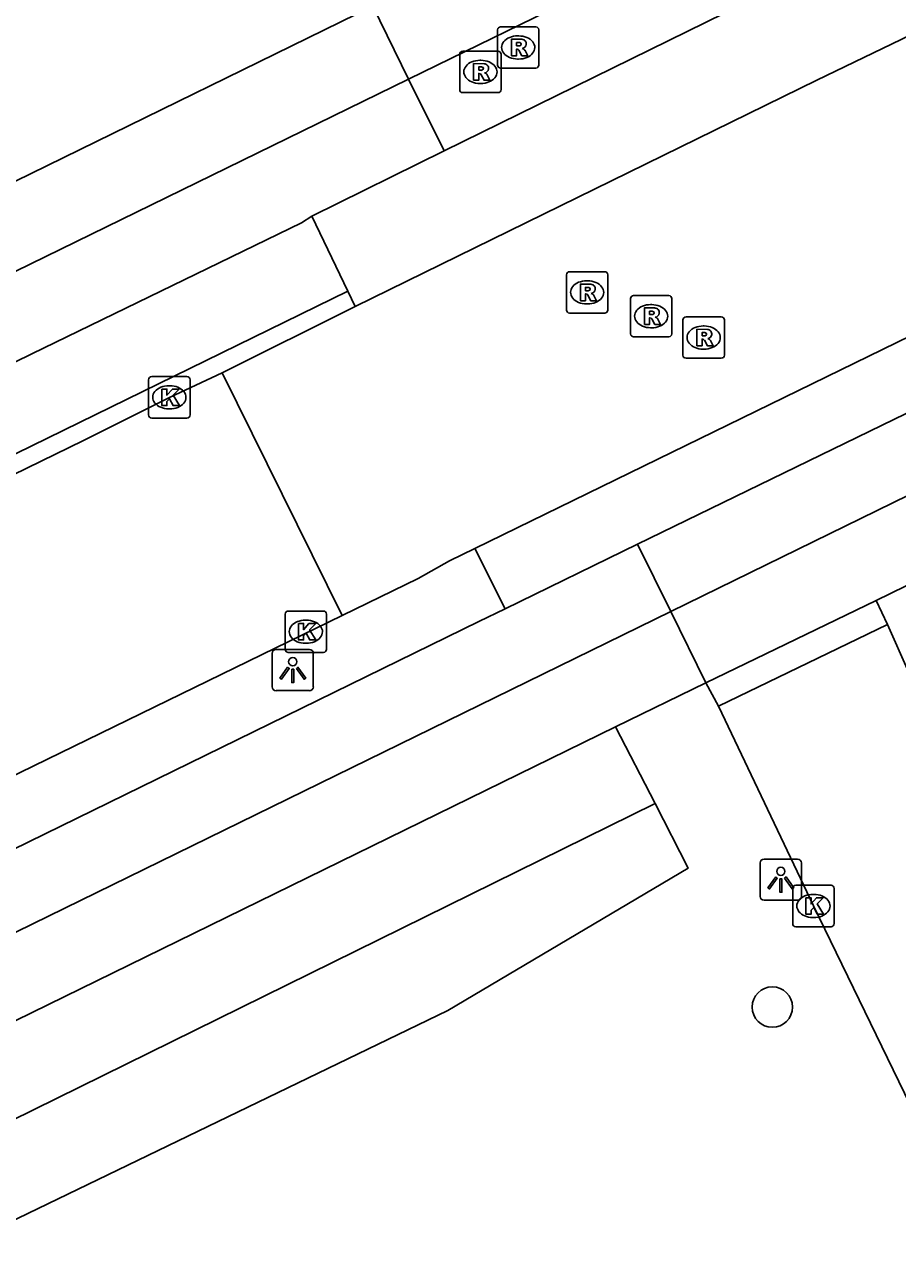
# Model space of a CAD drawing. Extents: x 160457 to 162082, y 388340 to 389736.
# Drawn here: x 160678.83 to 160699.93, y 388776.67 to 388806.27 of the extents above; entities that cross this region are included whole.
import ezdxf

# ---------------------------------------------------------------- set-up
doc = ezdxf.new("R2010")
doc.units = 0
for name, color, linetype in [('IMGEO_Berm_groen', 7, 'Continuous'), ('IMGEO_Boom', 7, 'Continuous'), ('IMGEO_Fietspad_gesloten', 7, 'Continuous'), ('IMGEO_Fietspad_open', 7, 'Continuous'), ('IMGEO_Kolk', 7, 'Continuous'), ('IMGEO_Lichtpunt', 7, 'Continuous'), ('IMGEO_Rijbaan_lokaal_gesloten', 7, 'Continuous'), ('IMGEO_Rijbaan_lokaal_open', 7, 'Continuous'), ('IMGEO_Rioolput', 7, 'Continuous'), ('IMGEO_Verkeerseiland_open', 7, 'Continuous'), ('IMGEO_Voetpad_open', 7, 'Continuous'), ('IMGEO_Waterloop', 7, 'Continuous')]:
    doc.layers.add(name, color=color, linetype=linetype)

msp = doc.modelspace()

# ---------------------------------------------------------------- linework, layer by layer
at = {"layer": 'IMGEO_Berm_groen'}
msp.add_lwpolyline([(160693.116, 388789.299), (160694.069, 388787.448)], dxfattribs=at)
at = {"layer": 'IMGEO_Boom'}
msp.add_circle((160696.904, 388782.532), 0.489, dxfattribs=at)
at = {"layer": 'IMGEO_Fietspad_gesloten'}
for points in [[(160688.114, 388804.953), (160696.889, 388809.242), (160739.38, 388830.051), (160752.018, 388836.29), (160804.151, 388861.828), (160812.524, 388865.895)], [(160688.97, 388803.215), (160707.492, 388812.318), (160716.69, 388816.833)], [(160688.114, 388804.953), (160678.244, 388800.129), (160575.791, 388750), (160573.124, 388748.695)], [(160688.97, 388803.215), (160688.114, 388804.953)], [(160685.77, 388801.642), (160688.97, 388803.215)], [(160594.91, 388757.093), (160679.009, 388798.311), (160685.524, 388801.475), (160685.77, 388801.642)], [(160693.649, 388793.713), (160690.443, 388792.152)], [(160694.449, 388792.087), (160693.649, 388793.713)], [(160582.083, 388737.101), (160608.442, 388750), (160694.449, 388792.087)], [(160690.443, 388792.152), (160689.808, 388791.843), (160612.844, 388754.182)]]:
    msp.add_lwpolyline(points, dxfattribs=at)
at = {"layer": 'IMGEO_Fietspad_open'}
for points in [[(160694.449, 388792.087), (160749.247, 388818.903), (160815.775, 388851.461)], [(160701.311, 388797.443), (160693.649, 388793.713)]]:
    msp.add_lwpolyline(points, dxfattribs=at)
at = {"layer": 'IMGEO_Kolk'}
for p, q in [((160681.829, 388796.837), (160681.829, 388797.689)), ((160681.904, 388797.763), (160682.756, 388797.763)), ((160682.317, 388797.543), (160682.342, 388797.543)), ((160682.83, 388797.689), (160682.83, 388796.837)), ((160682.34, 388796.983), (160682.315, 388796.983)), ((160682.756, 388796.763), (160681.904, 388796.763)), ((160685.129, 388791.174), (160685.129, 388792.026)), ((160685.204, 388792.1), (160686.056, 388792.1)), ((160686.13, 388792.026), (160686.13, 388791.174)), ((160685.617, 388791.88), (160685.642, 388791.88)), ((160685.64, 388791.32), (160685.615, 388791.32)), ((160686.056, 388791.1), (160685.204, 388791.1)), ((160697.396, 388784.548), (160697.396, 388785.4)), ((160697.471, 388785.474), (160698.323, 388785.474)), ((160698.397, 388785.4), (160698.397, 388784.548)), ((160697.884, 388785.254), (160697.909, 388785.254)), ((160697.907, 388784.694), (160697.882, 388784.694)), ((160698.323, 388784.474), (160697.471, 388784.474))]:
    msp.add_line(p, q, dxfattribs=at)
for points in [[(160681.829, 388796.837), (160681.829, 388797.689)], [(160681.904, 388797.763), (160682.756, 388797.763)], [(160682.83, 388797.689), (160682.83, 388796.837)], [(160682.15, 388797.463), (160682.273, 388797.463), (160682.273, 388797.312), (160682.403, 388797.463), (160682.567, 388797.463), (160682.421, 388797.312), (160682.574, 388797.063), (160682.422, 388797.063), (160682.337, 388797.227), (160682.273, 388797.16), (160682.273, 388797.063), (160682.15, 388797.063), (160682.15, 388797.463)], [(160682.756, 388796.763), (160681.904, 388796.763)], [(160685.129, 388791.174), (160685.129, 388792.026)], [(160685.204, 388792.1), (160686.056, 388792.1)], [(160686.13, 388792.026), (160686.13, 388791.174)], [(160685.45, 388791.8), (160685.573, 388791.8), (160685.573, 388791.649), (160685.703, 388791.8), (160685.867, 388791.8), (160685.721, 388791.649), (160685.874, 388791.4), (160685.722, 388791.4), (160685.637, 388791.564), (160685.573, 388791.497), (160685.573, 388791.4), (160685.45, 388791.4), (160685.45, 388791.8)], [(160686.056, 388791.1), (160685.204, 388791.1)], [(160697.396, 388784.548), (160697.396, 388785.4)], [(160697.471, 388785.474), (160698.323, 388785.474)], [(160698.397, 388785.4), (160698.397, 388784.548)], [(160697.717, 388785.174), (160697.84, 388785.174), (160697.84, 388785.023), (160697.97, 388785.174), (160698.134, 388785.174), (160697.988, 388785.023), (160698.141, 388784.774), (160697.989, 388784.774), (160697.904, 388784.938), (160697.84, 388784.871), (160697.84, 388784.774), (160697.717, 388784.774), (160697.717, 388785.174)], [(160698.323, 388784.474), (160697.471, 388784.474)]]:
    msp.add_lwpolyline(points, dxfattribs=at)
for centre, start, end in [((160681.906, 388797.687), 91.552, 178.448), ((160681.906, 388797.687), 91.552, 178.448), ((160682.754, 388797.687), 1.552, 88.448), ((160682.754, 388797.687), 1.552, 88.448), ((160681.906, 388796.839), 181.552, 268.448), ((160681.906, 388796.839), 181.552, 268.448), ((160682.754, 388796.839), 271.552, 358.448), ((160682.754, 388796.839), 271.552, 358.448), ((160685.206, 388792.024), 91.552, 178.448), ((160685.206, 388792.024), 91.552, 178.448), ((160686.054, 388792.024), 1.552, 88.448), ((160686.054, 388792.024), 1.552, 88.448), ((160685.206, 388791.176), 181.552, 268.448), ((160685.206, 388791.176), 181.552, 268.448), ((160686.054, 388791.176), 271.552, 358.448), ((160686.054, 388791.176), 271.552, 358.448), ((160697.473, 388785.398), 91.552, 178.448), ((160697.473, 388785.398), 91.552, 178.448), ((160698.321, 388785.398), 1.552, 88.448), ((160698.321, 388785.398), 1.552, 88.448), ((160697.473, 388784.55), 181.552, 268.448), ((160697.473, 388784.55), 181.552, 268.448), ((160698.321, 388784.55), 271.552, 358.448), ((160698.321, 388784.55), 271.552, 358.448)]:
    msp.add_arc(centre, 0.0765, start, end, dxfattribs=at)
for centre, major_axis, ratio, start_param, end_param in [((160682.316, 388797.263), (-0.387, 0.002), 0.722429, 4.712389, 7.853982), ((160682.341, 388797.263), (-0.39, 0.002), 0.717154, 1.570796, 4.712389), ((160685.616, 388791.6), (-0.387, 0.002), 0.722429, 4.712389, 7.853982), ((160685.641, 388791.6), (-0.39, 0.002), 0.717154, 1.570796, 4.712389), ((160697.883, 388784.974), (-0.387, 0.002), 0.722429, 4.712389, 7.853982), ((160697.908, 388784.974), (-0.39, 0.002), 0.717154, 1.570796, 4.712389)]:
    msp.add_ellipse(centre, major_axis=major_axis, ratio=ratio, start_param=start_param, end_param=end_param, dxfattribs=at)
at = {"layer": 'IMGEO_Lichtpunt'}
for p, q in [((160684.814, 388791.077), (160684.814, 388790.27)), ((160684.814, 388791.077), (160684.814, 388790.27)), ((160685.716, 388791.172), (160684.908, 388791.172)), ((160685.716, 388791.172), (160684.908, 388791.172)), ((160685.81, 388790.27), (160685.81, 388791.077)), ((160685.81, 388790.27), (160685.81, 388791.077)), ((160684.908, 388790.176), (160685.716, 388790.176)), ((160684.908, 388790.176), (160685.716, 388790.176)), ((160696.611, 388786.013), (160696.611, 388785.206)), ((160696.611, 388786.013), (160696.611, 388785.206)), ((160697.513, 388786.108), (160696.705, 388786.108)), ((160697.513, 388786.108), (160696.705, 388786.108)), ((160697.607, 388785.206), (160697.607, 388786.013)), ((160697.607, 388785.206), (160697.607, 388786.013)), ((160696.705, 388785.112), (160697.513, 388785.112)), ((160696.705, 388785.112), (160697.513, 388785.112))]:
    msp.add_line(p, q, dxfattribs=at)
for points in [[(160685.188, 388790.741), (160685.227, 388790.713), (160685.039, 388790.451), (160685.001, 388790.478), (160685.188, 388790.741)], [(160685.4, 388790.713), (160685.438, 388790.74), (160685.625, 388790.478), (160685.586, 388790.45), (160685.4, 388790.713)], [(160685.29, 388790.693), (160685.337, 388790.693), (160685.337, 388790.371), (160685.29, 388790.371), (160685.29, 388790.693)], [(160696.985, 388785.677), (160697.024, 388785.649), (160696.836, 388785.387), (160696.798, 388785.414), (160696.985, 388785.677)], [(160697.197, 388785.649), (160697.235, 388785.676), (160697.422, 388785.414), (160697.383, 388785.386), (160697.197, 388785.649)], [(160697.087, 388785.629), (160697.134, 388785.629), (160697.134, 388785.307), (160697.087, 388785.307), (160697.087, 388785.629)]]:
    msp.add_lwpolyline(points, dxfattribs=at)
for centre in [(160685.313, 388790.875), (160697.11, 388785.811)]:
    msp.add_circle(centre, 0.0994, dxfattribs=at)
for centre, start, end in [((160684.908, 388791.077), 90, 180), ((160684.908, 388791.077), 90, 180), ((160685.716, 388791.077), 0, 90), ((160685.716, 388791.077), 0, 90), ((160684.908, 388790.27), 180, 270), ((160684.908, 388790.27), 180, 270), ((160685.716, 388790.27), 270, 0), ((160685.716, 388790.27), 270, 360), ((160696.705, 388786.013), 90, 180), ((160696.705, 388786.013), 90, 180), ((160697.513, 388786.013), 0, 90), ((160697.513, 388786.013), 0, 90), ((160696.705, 388785.206), 180, 270), ((160696.705, 388785.206), 180, 270), ((160697.513, 388785.206), 270, 0), ((160697.513, 388785.206), 270, 360)]:
    msp.add_arc(centre, 0.0946, start, end, dxfattribs=at)
at = {"layer": 'IMGEO_Rijbaan_lokaal_gesloten'}
for points in [[(160686.823, 388799.459), (160697.98, 388804.929), (160700.703, 388806.24)], [(160683.606, 388797.854), (160686.823, 388799.459)], [(160700.593, 388798.916), (160689.717, 388793.611)], [(160683.606, 388797.854), (160682.331, 388797.262), (160680.251, 388796.218), (160669.623, 388791.033), (160652.582, 388782.706), (160632.512, 388772.925), (160612.637, 388763.178), (160595.949, 388755.013)], [(160686.503, 388791.99), (160683.606, 388797.854)], [(160689.717, 388793.611), (160689.101, 388793.311), (160688.347, 388792.888), (160686.503, 388791.99)], [(160612.142, 388755.528), (160612.392, 388755.695), (160617.23, 388758.134), (160635.794, 388767.212), (160656.002, 388777.102), (160673.524, 388785.672), (160686.503, 388791.99)], [(160700.706, 388789.491), (160699.687, 388791.776)], [(160761.961, 388654.06), (160761.131, 388655.754), (160751.828, 388674.672), (160744.813, 388689.005), (160736.467, 388706.121), (160728.92, 388721.478), (160721.425, 388736.799), (160714.944, 388750), (160712.441, 388755.098), (160704.23, 388771.946), (160697.898, 388784.974), (160695.603, 388789.801)]]:
    msp.add_lwpolyline(points, dxfattribs=at)
at = {"layer": 'IMGEO_Rijbaan_lokaal_open'}
for points in [[(160595.77, 388755.371), (160686.645, 388799.828)], [(160686.645, 388799.828), (160686.823, 388799.459)], [(160695.296, 388790.366), (160699.413, 388792.355)], [(160699.413, 388792.355), (160699.687, 388791.776)], [(160699.687, 388791.776), (160695.603, 388789.801)], [(160695.603, 388789.801), (160695.296, 388790.366)]]:
    msp.add_lwpolyline(points, dxfattribs=at)
at = {"layer": 'IMGEO_Rioolput'}
for p, q in [((160690.261, 388805.289), (160690.261, 388806.141)), ((160690.336, 388806.215), (160691.188, 388806.215)), ((160691.262, 388806.141), (160691.262, 388805.289)), ((160690.749, 388805.995), (160690.774, 388805.995)), ((160689.348, 388804.699), (160689.348, 388805.551)), ((160689.423, 388805.625), (160690.275, 388805.625)), ((160690.349, 388805.551), (160690.349, 388804.699)), ((160689.836, 388805.405), (160689.861, 388805.405)), ((160691.188, 388805.215), (160690.336, 388805.215)), ((160690.772, 388805.435), (160690.747, 388805.435)), ((160690.275, 388804.625), (160689.423, 388804.625)), ((160689.859, 388804.845), (160689.834, 388804.845)), ((160691.927, 388799.372), (160691.927, 388800.224)), ((160692.002, 388800.298), (160692.854, 388800.298)), ((160692.928, 388800.224), (160692.928, 388799.372)), ((160692.415, 388800.078), (160692.44, 388800.078)), ((160693.475, 388798.797), (160693.475, 388799.649)), ((160693.55, 388799.723), (160694.402, 388799.723)), ((160694.476, 388799.649), (160694.476, 388798.797)), ((160692.854, 388799.298), (160692.002, 388799.298)), ((160692.438, 388799.518), (160692.413, 388799.518)), ((160693.963, 388799.503), (160693.988, 388799.503)), ((160694.744, 388798.281), (160694.744, 388799.133)), ((160694.819, 388799.207), (160695.671, 388799.207)), ((160695.745, 388799.133), (160695.745, 388798.281)), ((160694.402, 388798.723), (160693.55, 388798.723)), ((160693.986, 388798.943), (160693.961, 388798.943)), ((160695.232, 388798.987), (160695.257, 388798.987)), ((160695.255, 388798.427), (160695.23, 388798.427)), ((160695.671, 388798.207), (160694.819, 388798.207))]:
    msp.add_line(p, q, dxfattribs=at)
for points in [[(160690.261, 388805.289), (160690.261, 388806.141)], [(160690.336, 388806.215), (160691.188, 388806.215)], [(160691.262, 388806.141), (160691.262, 388805.289)], [(160690.85, 388805.913), (160690.598, 388805.915), (160690.598, 388805.515)], [(160690.776, 388805.834), (160690.722, 388805.834), (160690.722, 388805.753)], [(160689.348, 388804.699), (160689.348, 388805.551)], [(160689.423, 388805.625), (160690.275, 388805.625)], [(160690.349, 388805.551), (160690.349, 388804.699)], [(160690.598, 388805.515), (160690.722, 388805.515), (160690.722, 388805.677), (160690.733, 388805.677)], [(160690.722, 388805.753), (160690.774, 388805.753)], [(160690.78, 388805.648), (160690.851, 388805.515), (160690.991, 388805.515), (160690.926, 388805.641)], [(160689.937, 388805.323), (160689.685, 388805.325), (160689.685, 388804.925)], [(160689.863, 388805.244), (160689.809, 388805.244), (160689.809, 388805.163)], [(160691.188, 388805.215), (160690.336, 388805.215)], [(160689.685, 388804.925), (160689.809, 388804.925), (160689.809, 388805.087), (160689.82, 388805.087)], [(160689.809, 388805.163), (160689.861, 388805.163)], [(160689.867, 388805.058), (160689.938, 388804.925), (160690.078, 388804.925), (160690.013, 388805.051)], [(160690.275, 388804.625), (160689.423, 388804.625)], [(160691.927, 388799.372), (160691.927, 388800.224)], [(160692.002, 388800.298), (160692.854, 388800.298)], [(160692.928, 388800.224), (160692.928, 388799.372)], [(160692.516, 388799.996), (160692.264, 388799.998), (160692.264, 388799.598)], [(160692.442, 388799.917), (160692.388, 388799.917), (160692.388, 388799.836)], [(160692.264, 388799.598), (160692.388, 388799.598), (160692.388, 388799.76), (160692.399, 388799.76)], [(160692.388, 388799.836), (160692.44, 388799.836)], [(160692.446, 388799.731), (160692.517, 388799.598), (160692.657, 388799.598), (160692.592, 388799.724)], [(160693.475, 388798.797), (160693.475, 388799.649)], [(160693.55, 388799.723), (160694.402, 388799.723)], [(160694.476, 388799.649), (160694.476, 388798.797)], [(160692.854, 388799.298), (160692.002, 388799.298)], [(160694.064, 388799.421), (160693.812, 388799.423), (160693.812, 388799.023)], [(160693.99, 388799.342), (160693.936, 388799.342), (160693.936, 388799.261)], [(160693.812, 388799.023), (160693.936, 388799.023), (160693.936, 388799.185), (160693.947, 388799.185)], [(160693.936, 388799.261), (160693.988, 388799.261)], [(160693.994, 388799.156), (160694.065, 388799.023), (160694.205, 388799.023), (160694.14, 388799.149)], [(160694.744, 388798.281), (160694.744, 388799.133)], [(160694.819, 388799.207), (160695.671, 388799.207)], [(160695.745, 388799.133), (160695.745, 388798.281)], [(160694.402, 388798.723), (160693.55, 388798.723)], [(160695.333, 388798.905), (160695.081, 388798.907), (160695.081, 388798.507)], [(160695.259, 388798.826), (160695.205, 388798.826), (160695.205, 388798.745)], [(160695.205, 388798.745), (160695.257, 388798.745)], [(160695.081, 388798.507), (160695.205, 388798.507), (160695.205, 388798.669), (160695.216, 388798.669)], [(160695.263, 388798.64), (160695.334, 388798.507), (160695.474, 388798.507), (160695.409, 388798.633)], [(160695.671, 388798.207), (160694.819, 388798.207)]]:
    msp.add_lwpolyline(points, dxfattribs=at)
for centre, radius, start, end in [((160690.338, 388806.139), 0.0765, 91.552, 178.448), ((160690.338, 388806.139), 0.0765, 91.552, 178.448), ((160691.186, 388806.139), 0.0765, 1.552, 88.448), ((160691.186, 388806.139), 0.0765, 1.552, 88.448), ((160690.782, 388805.738), 0.0964, 77.0061, 93.1865), ((160690.796, 388805.795), 0.0378, 276.6634, 79.6772), ((160690.849, 388805.803), 0.109, 350.3612, 89.416), ((160689.425, 388805.549), 0.0765, 91.552, 178.448), ((160689.425, 388805.549), 0.0765, 91.552, 178.448), ((160690.273, 388805.549), 0.0765, 1.552, 88.448), ((160690.273, 388805.549), 0.0765, 1.552, 88.448), ((160690.732, 388805.624), 0.0533, 26.0293, 88.6989), ((160690.758, 388805.942), 0.19, 274.7715, 282.9687), ((160690.847, 388805.803), 0.112, 277.5842, 350.9817), ((160690.831, 388805.588), 0.108, 29.5134, 73.7905), ((160689.869, 388805.148), 0.0964, 77.0061, 93.1865), ((160689.883, 388805.205), 0.0378, 276.6634, 79.6772), ((160689.936, 388805.213), 0.109, 350.3612, 89.416), ((160690.338, 388805.291), 0.0765, 181.552, 268.448), ((160690.338, 388805.291), 0.0765, 181.552, 268.448), ((160691.186, 388805.291), 0.0765, 271.552, 358.448), ((160691.186, 388805.291), 0.0765, 271.552, 358.448), ((160689.819, 388805.034), 0.0533, 26.0293, 88.6989), ((160689.845, 388805.352), 0.19, 274.7715, 282.9687), ((160689.934, 388805.213), 0.112, 277.5842, 350.9817), ((160689.918, 388804.998), 0.108, 29.5134, 73.7905), ((160689.425, 388804.701), 0.0765, 181.552, 268.448), ((160689.425, 388804.701), 0.0765, 181.552, 268.448), ((160690.273, 388804.701), 0.0765, 271.552, 358.448), ((160690.273, 388804.701), 0.0765, 271.552, 358.448), ((160692.004, 388800.222), 0.0765, 91.552, 178.448), ((160692.004, 388800.222), 0.0765, 91.552, 178.448), ((160692.852, 388800.222), 0.0765, 1.552, 88.448), ((160692.852, 388800.222), 0.0765, 1.552, 88.448), ((160692.448, 388799.821), 0.0964, 77.0061, 93.1865), ((160692.462, 388799.878), 0.0378, 276.6634, 79.6772), ((160692.515, 388799.886), 0.109, 350.3612, 89.416), ((160692.398, 388799.707), 0.0533, 26.0293, 88.6989), ((160692.424, 388800.025), 0.19, 274.7715, 282.9687), ((160692.513, 388799.886), 0.112, 277.5842, 350.9817), ((160692.497, 388799.671), 0.108, 29.5134, 73.7905), ((160693.552, 388799.647), 0.0765, 91.552, 178.448), ((160693.552, 388799.647), 0.0765, 91.552, 178.448), ((160694.4, 388799.647), 0.0765, 1.552, 88.448), ((160694.4, 388799.647), 0.0765, 1.552, 88.448), ((160692.004, 388799.374), 0.0765, 181.552, 268.448), ((160692.004, 388799.374), 0.0765, 181.552, 268.448), ((160692.852, 388799.374), 0.0765, 271.552, 358.448), ((160692.852, 388799.374), 0.0765, 271.552, 358.448), ((160693.996, 388799.246), 0.0964, 77.0061, 93.1865), ((160694.01, 388799.303), 0.0378, 276.6634, 79.6772), ((160694.063, 388799.311), 0.109, 350.3612, 89.416), ((160694.061, 388799.311), 0.112, 277.5842, 350.9817), ((160693.946, 388799.132), 0.0533, 26.0293, 88.6989), ((160693.972, 388799.45), 0.19, 274.7715, 282.9687), ((160694.045, 388799.096), 0.108, 29.5134, 73.7905), ((160694.821, 388799.131), 0.0765, 91.552, 178.448), ((160694.821, 388799.131), 0.0765, 91.552, 178.448), ((160695.669, 388799.131), 0.0765, 1.552, 88.448), ((160695.669, 388799.131), 0.0765, 1.552, 88.448), ((160693.552, 388798.799), 0.0765, 181.552, 268.448), ((160693.552, 388798.799), 0.0765, 181.552, 268.448), ((160694.4, 388798.799), 0.0765, 271.552, 358.448), ((160694.4, 388798.799), 0.0765, 271.552, 358.448), ((160695.241, 388798.934), 0.19, 274.7715, 282.9687), ((160695.265, 388798.73), 0.0964, 77.0061, 93.1865), ((160695.279, 388798.787), 0.0378, 276.6634, 79.6772), ((160695.332, 388798.795), 0.109, 350.3612, 89.416), ((160695.33, 388798.795), 0.112, 277.5842, 350.9817), ((160695.215, 388798.616), 0.0533, 26.0293, 88.6989), ((160695.314, 388798.58), 0.108, 29.5134, 73.7905), ((160694.821, 388798.283), 0.0765, 181.552, 268.448), ((160694.821, 388798.283), 0.0765, 181.552, 268.448), ((160695.669, 388798.283), 0.0765, 271.552, 358.448), ((160695.669, 388798.283), 0.0765, 271.552, 358.448)]:
    msp.add_arc(centre, radius, start, end, dxfattribs=at)
for centre, major_axis, ratio, start_param, end_param in [((160690.748, 388805.715), (-0.387, 0.002), 0.722429, 4.712389, 7.853982), ((160690.773, 388805.715), (-0.39, 0.002), 0.717154, 1.570796, 4.712389), ((160689.835, 388805.125), (-0.387, 0.002), 0.722429, 4.712389, 7.853982), ((160689.86, 388805.125), (-0.39, 0.002), 0.717154, 1.570796, 4.712389), ((160692.414, 388799.798), (-0.387, 0.002), 0.722429, 4.712389, 7.853982), ((160692.439, 388799.798), (-0.39, 0.002), 0.717154, 1.570796, 4.712389), ((160693.962, 388799.223), (-0.387, 0.002), 0.722429, 4.712389, 7.853982), ((160693.987, 388799.223), (-0.39, 0.002), 0.717154, 1.570796, 4.712389), ((160695.231, 388798.707), (-0.387, 0.002), 0.722429, 4.712389, 7.853982), ((160695.256, 388798.707), (-0.39, 0.002), 0.717154, 1.570796, 4.712389)]:
    msp.add_ellipse(centre, major_axis=major_axis, ratio=ratio, start_param=start_param, end_param=end_param, dxfattribs=at)
at = {"layer": 'IMGEO_Verkeerseiland_open'}
for points in [[(160685.77, 388801.642), (160686.645, 388799.828)], [(160689.717, 388793.611), (160690.443, 388792.152)]]:
    msp.add_lwpolyline(points, dxfattribs=at)
at = {"layer": 'IMGEO_Voetpad_open'}
for points in [[(160571.444, 388750), (160571.754, 388750.166), (160572.065, 388750.329), (160607.803, 388767.824), (160687.247, 388806.714)], [(160687.247, 388806.714), (160688.114, 388804.953)], [(160699.413, 388792.355), (160704.759, 388794.962)], [(160695.296, 388790.366), (160694.449, 388792.087)], [(160695.296, 388790.366), (160693.116, 388789.299)], [(160637.466, 388762.068), (160693.116, 388789.299)]]:
    msp.add_lwpolyline(points, dxfattribs=at)
at = {"layer": 'IMGEO_Waterloop'}
for points in [[(160694.069, 388787.448), (160638.461, 388760.06)], [(160694.069, 388787.448), (160694.871, 388785.89), (160689.061, 388782.446), (160639.282, 388758.403)]]:
    msp.add_lwpolyline(points, dxfattribs=at)

doc.saveas('drawing.dxf')
